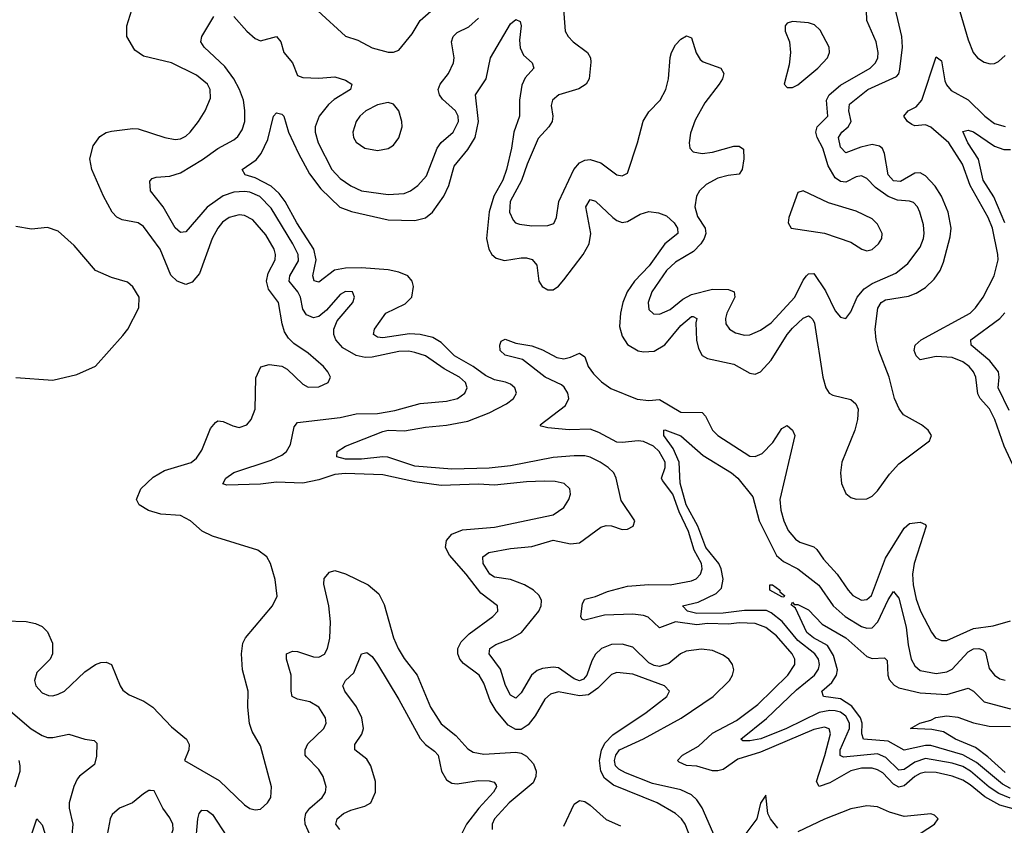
# Model space of a CAD drawing. Header units: inches. Extents: x 1843162 to 1959474, y 907081 to 1016326.
# Tile 662 of 684: x 1950765 to 1954466, y 992886 to 995913. Entities that reach past the tile are written whole.
import ezdxf

# ---------------------------------------------------------------- set-up
doc = ezdxf.new("R2010")
doc.units = ezdxf.units.IN
doc.header["$MEASUREMENT"] = 0
doc.layers.add('B9959', color=7, linetype='Continuous')

msp = doc.modelspace()

# ---------------------------------------------------------------- linework, layer by layer
at = {"layer": 'B9959', "color": 5}
for points, elevation in [([(1954264.3, 996064.3), (1954330, 995836.9), (1954349.6, 995790), (1954365.1, 995770), (1954390, 995752.5), (1954413.5, 995746.5), (1954430, 995748), (1954444.3, 995755.7), (1954470, 995778.6)], 520), ([(1953380, 992840), (1953330, 992951.3), (1953310, 992982.2), (1953290, 993000.9), (1953250, 993019.8), (1953143.6, 993043.6), (1953042.9, 993082.9), (1953017.4, 993097.4), (1953005, 993110), (1953001.2, 993130), (1953005.6, 993150), (1953020.4, 993170), (1953110, 993210.5), (1953251, 993289), (1953372.4, 993370), (1953433.7, 993430), (1953445.2, 993450), (1953449.9, 993470), (1953445.2, 993490), (1953430.7, 993510), (1953410, 993525.2), (1953370, 993542.2), (1953328.2, 993548.2), (1953270, 993540.1), (1953249.3, 993530.7), (1953205.7, 993494.3), (1953170, 993482.9), (1953150, 993486.2), (1953130, 993496.2), (1953070, 993554.9), (1953030, 993567.1), (1952990, 993565.7), (1952951.8, 993550), (1952930, 993528.5), (1952916, 993504), (1952897.6, 993450), (1952884.6, 993435.4), (1952870, 993429.3), (1952850, 993436.3), (1952790, 993477.2), (1952770, 993480.7), (1952730, 993475.3), (1952710, 993467), (1952689.3, 993450.7), (1952650, 993383.5), (1952630, 993363.1), (1952610, 993374.8), (1952591.4, 993411.4), (1952572.1, 993472.1), (1952529.9, 993530), (1952532.2, 993550), (1952554.6, 993565.4), (1952610, 993586.3), (1952650.9, 993610), (1952716.9, 993690), (1952725.4, 993710), (1952726.6, 993730), (1952717.3, 993750), (1952696.7, 993770), (1952663, 993790), (1952610, 993809), (1952550, 993818.7), (1952532.9, 993830), (1952507.8, 993870), (1952505.7, 993894.3), (1952529.1, 993910.9), (1952610, 993926.4), (1952690, 993933.9), (1952770, 993957.4), (1952836.2, 993943.8), (1952870, 993946.7), (1952950, 994006), (1952970, 994012.5), (1952990, 994011.6), (1953030, 993997.6), (1953050, 993998.3), (1953071.3, 994010), (1953076.9, 994030), (1953026.1, 994106.1), (1953007.5, 994190), (1952998, 994210), (1952977.6, 994230), (1952947, 994250), (1952910, 994268.7), (1952890, 994273.8), (1952850, 994274.6), (1952770, 994267.3), (1952610, 994236.2), (1952530, 994227.5), (1952390, 994224.3), (1952250, 994235.4), (1952148.7, 994268.7), (1952130, 994270.3), (1952050, 994261), (1951990, 994261.9), (1951956.8, 994270), (1951958.8, 994290), (1951989.7, 994310), (1952130, 994365.6), (1952150, 994370.1), (1952211.5, 994368.5), (1952290, 994382.2), (1952370, 994388.9), (1952450, 994404.4), (1952530, 994436.1), (1952595.4, 994470), (1952621.5, 994490), (1952632.5, 994510), (1952626.2, 994530), (1952610, 994543.1), (1952591.4, 994551.4), (1952550, 994559.8), (1952515.8, 994575.8), (1952470, 994609.9), (1952399.7, 994650), (1952350, 994699.9), (1952318.6, 994718.6), (1952270, 994729.4), (1952230, 994732.3), (1952130, 994717.7), (1952110, 994719.8), (1952095.3, 994730), (1952098.8, 994750), (1952142, 994810), (1952214.3, 994845.7), (1952239.2, 994870), (1952245.9, 994910), (1952240.1, 994930), (1952224.5, 994950), (1952190, 994964.3), (1952150, 994973.4), (1952050, 994980.9), (1951990, 994979.7), (1951947.9, 994972.1), (1951890, 994926), (1951872.1, 994932.1), (1951866.9, 994950), (1951879.5, 995010), (1951870.5, 995050), (1951806.3, 995150), (1951763.3, 995230), (1951740, 995260), (1951710, 995286.9), (1951650, 995319.1), (1951613, 995330), (1951601.3, 995350), (1951653.5, 995386.5), (1951673.2, 995410), (1951697.4, 995462.6), (1951719.7, 995550), (1951730, 995563.1), (1951750, 995558.3), (1951757.8, 995550), (1951776.2, 995490), (1951812.6, 995410), (1951854.2, 995334.2), (1951897.3, 995277.3), (1951968.2, 995208.2), (1952012.1, 995192.1), (1952150, 995160.6), (1952250, 995158.8), (1952290, 995168.6), (1952317.3, 995190), (1952359.2, 995250), (1952378, 995290), (1952398.1, 995361.9), (1952450, 995424.7), (1952477.8, 995470), (1952489.6, 995530), (1952479.1, 995630), (1952518, 995690), (1952534.8, 995770), (1952610, 995896.5), (1952630, 995913.4), (1952645.8, 995905.8), (1952650.2, 995890.2), (1952644.5, 995835.5), (1952646.9, 995806.9), (1952659.5, 995779.5), (1952692, 995750), (1952697.4, 995730), (1952665.6, 995694.4), (1952653.2, 995666.8), (1952643.7, 995610), (1952644.2, 995550), (1952622.6, 995490), (1952614, 995430), (1952595.1, 995350), (1952581.4, 995310), (1952547.5, 995250), (1952530, 995190.8), (1952519.7, 995090), (1952528.7, 995050), (1952540.4, 995030), (1952556.7, 995016.8), (1952588, 995008), (1952650, 995017.5), (1952670, 995018), (1952691.4, 995011.4), (1952708.8, 994990), (1952716.5, 994930), (1952729, 994910), (1952750, 994897.3), (1952770, 994897.8), (1952790, 994911.3), (1952810, 994935.9), (1952882.7, 995030), (1952905.5, 995070), (1952911.7, 995110), (1952893, 995210), (1952910, 995237.2), (1952930, 995230.9), (1952995.1, 995170), (1953010, 995158.4), (1953030, 995151.3), (1953050, 995154), (1953097.8, 995182.2), (1953130, 995191.7), (1953167, 995187), (1953196.2, 995176.2), (1953225.1, 995150), (1953237.3, 995130), (1953238.7, 995110), (1953189.6, 995070.4), (1953131.9, 994988.1), (1953076.7, 994930), (1953048.5, 994890), (1953032.5, 994850), (1953023.2, 994810), (1953020.4, 994760.4), (1953030, 994723.6), (1953050, 994692.3), (1953090, 994668.5), (1953110, 994664.8), (1953150, 994667.2), (1953190, 994691.1), (1953250, 994764.3), (1953290, 994797.2), (1953297.2, 994797.2), (1953310.1, 994790.1), (1953306.7, 994773.3), (1953308.9, 994708.9), (1953317.3, 994677.3), (1953331.1, 994651.1), (1953350, 994639.4), (1953450, 994618.3), (1953510, 994584.5), (1953530, 994580.7), (1953550, 994589.1), (1953590, 994633), (1953649.8, 994729.8), (1953670, 994754), (1953710, 994791.2), (1953730, 994799.8), (1953736.4, 994796.4), (1953746.9, 994786.9), (1953752.6, 994772.6), (1953784.7, 994570), (1953795.3, 994530), (1953808.5, 994510), (1953822.2, 994502.2), (1953890, 994485.5), (1953908.6, 994470), (1953917.5, 994450), (1953914.4, 994410), (1953903.9, 994370), (1953856.1, 994250), (1953850.2, 994210), (1953853.8, 994170), (1953870, 994132.2), (1953890, 994117.6), (1953910, 994111.3), (1953950, 994112.6), (1953970, 994122), (1953990, 994142.8), (1954034.7, 994205.3), (1954070, 994244.2), (1954185.1, 994330), (1954192.7, 994350), (1954180.7, 994370), (1954154.7, 994390), (1954087.9, 994427.9), (1954071.3, 994451.3), (1954053.7, 994490), (1954034, 994570), (1953995.2, 994670), (1953985, 994710), (1953980.5, 994750), (1953991.4, 994828.6), (1954003.8, 994850), (1954020.1, 994859.9), (1954106, 994874), (1954134.8, 994885.2), (1954170, 994906.8), (1954202.4, 994937.6), (1954224.7, 994970), (1954237.9, 995002.1), (1954262.6, 995097.4), (1954266.6, 995130), (1954255.3, 995190), (1954229.9, 995250), (1954207, 995287), (1954170, 995326.2), (1954150, 995336.9), (1954130, 995335.8), (1954075.5, 995304.5), (1954050, 995307.2), (1954030.2, 995330.2), (1954016.5, 995410), (1954008.5, 995428.5), (1953997.6, 995437.6), (1953970, 995443.9), (1953926.6, 995433.4), (1953870, 995412.2), (1953850, 995434), (1953843.3, 995470), (1953855.7, 995490), (1953878.9, 995510), (1953890.2, 995530), (1953881.6, 995570), (1953884.3, 995595.7), (1953953.5, 995650), (1954061, 995699), (1954070.2, 995709.8), (1954073.8, 995726.2), (1954083.4, 995810), (1954081.1, 995850), (1954045.3, 996005.3)], 520), ([(1951885.4, 995945.4), (1951990, 995850.4), (1952035.8, 995835.8), (1952090, 995807.2), (1952150, 995790.4), (1952170, 995790.4), (1952190, 995798), (1952240.6, 995859.4), (1952270.9, 995910), (1952390, 996014.4)], 560), ([(1952807.9, 995967.9), (1952816.2, 995870), (1952826.9, 995850), (1952845.3, 995830), (1952898.9, 995790), (1952910.3, 995770), (1952912.5, 995752.5), (1952905.9, 995690), (1952895, 995670), (1952866.6, 995653.4), (1952791.7, 995630), (1952768, 995610), (1952762.6, 995590), (1952768.8, 995550), (1952766.6, 995530), (1952754.3, 995510), (1952714.3, 995465.7), (1952672.8, 995370), (1952651.7, 995308.3), (1952609.1, 995230), (1952606, 995190), (1952619.8, 995159.8), (1952629.5, 995149.5), (1952644.2, 995144.2), (1952690, 995138.2), (1952750, 995139.1), (1952773.3, 995146.7), (1952783.1, 995170), (1952791.2, 995230), (1952848.2, 995350), (1952870, 995374.8), (1952890, 995385), (1952910, 995387.1), (1952950, 995374.8), (1953010, 995329.2), (1953030, 995326.4), (1953050, 995336), (1953088, 995450), (1953108.2, 995531.8), (1953130, 995565.9), (1953172.5, 995610), (1953194.1, 995650), (1953204.1, 995690), (1953209.9, 995770.1), (1953215.8, 995790), (1953230, 995817.7), (1953250, 995839.6), (1953271.5, 995851.5), (1953290, 995844.4), (1953308.3, 995788.3), (1953322.7, 995762.7), (1953333.8, 995753.8), (1953400.4, 995730), (1953411.6, 995710), (1953407.2, 995690), (1953395, 995670), (1953340.1, 995599.9), (1953304.6, 995535.4), (1953286.9, 995486.9), (1953281.7, 995450), (1953284.1, 995430), (1953296.6, 995416.6), (1953330.1, 995410.1), (1953370, 995415.6), (1953450, 995437.4), (1953470, 995437.7), (1953486.4, 995426.4), (1953486.7, 995390), (1953480.5, 995350), (1953470, 995332.3), (1953427.8, 995327.8), (1953390, 995317.4), (1953346.1, 995293.9), (1953321.1, 995270), (1953309.7, 995250), (1953302.7, 995210), (1953313.3, 995173.3), (1953341.8, 995130), (1953344.1, 995110), (1953338.5, 995090), (1953325.7, 995070), (1953297.9, 995042.1), (1953230, 995002.2), (1953196.8, 994970), (1953141.6, 994890), (1953127.1, 994850), (1953130, 994823.8), (1953147.4, 994807.4), (1953170, 994806.2), (1953210, 994823.9), (1953257.7, 994862.3), (1953290, 994880.5), (1953370, 994900.1), (1953430, 994899.1), (1953451, 994890), (1953453.3, 994870), (1953423.8, 994810), (1953418.3, 994790), (1953419.2, 994770), (1953432.9, 994750), (1953456.1, 994736.1), (1953490, 994727.3), (1953510, 994728.7), (1953550, 994746), (1953590, 994774.3), (1953679.1, 994870), (1953710, 994933.6), (1953722.9, 994950), (1953730, 994957.8), (1953750, 994959.7), (1953794.2, 994894.2), (1953830, 994818.3), (1953850, 994794.9), (1953870, 994790.4), (1953890, 994815.5), (1953913.4, 994870), (1953939.1, 994900.9), (1953970, 994921.8), (1954059, 994961), (1954103.4, 994996.6), (1954150, 995057.7), (1954162.2, 995090), (1954164.7, 995110), (1954162.3, 995142.3), (1954149.1, 995190), (1954139.8, 995210), (1954125.3, 995225.3), (1954110, 995231.5), (1954065, 995235), (1954030, 995248.3), (1953982.4, 995282.4), (1953950, 995316.2), (1953930, 995326.5), (1953910, 995322.3), (1953870, 995302.1), (1953850, 995304.2), (1953830, 995318.7), (1953803.7, 995363.7), (1953783.8, 995430), (1953762.4, 995470), (1953757.8, 995490), (1953763.2, 995510), (1953802.4, 995550), (1953798.5, 995610), (1953807.7, 995630), (1953850, 995666.9), (1953961.5, 995730), (1953982, 995750), (1953991.1, 995770), (1953992.2, 995790), (1953985, 995830), (1953949.8, 995910), (1953946.6, 995990)], 540), ([(1950710, 993654.3), (1950790, 993651.4), (1950824, 993644), (1950850, 993632.4), (1950870, 993613), (1950888.5, 993570), (1950888.2, 993530), (1950879.3, 993510), (1950830, 993459.5), (1950820.9, 993430), (1950826.3, 993410), (1950850, 993383.6), (1950873.7, 993373.7), (1950890, 993372.6), (1950910, 993378.6), (1950934, 993390), (1951010, 993462.3), (1951049.8, 993490.2), (1951070, 993497.7), (1951090, 993498.9), (1951110, 993490.4), (1951142.4, 993410), (1951153.4, 993393.4), (1951176.4, 993376.4), (1951232.1, 993352.1), (1951265.7, 993330), (1951335.5, 993255.5), (1951392.7, 993210), (1951402, 993190), (1951400.7, 993170), (1951384.7, 993130), (1951514.4, 993054.4), (1951610, 992962.6), (1951630, 992948.9), (1951650, 992943.7), (1951670, 992946.4), (1951697, 992970), (1951709.6, 992990.3), (1951711.1, 993030), (1951670, 993185.2), (1951639, 993239), (1951628.7, 993268.7), (1951622.7, 993330), (1951623.5, 993390), (1951603.1, 993470), (1951599.5, 993530), (1951604.5, 993570), (1951613.4, 993590), (1951715.6, 993710), (1951733.5, 993746.5), (1951726, 993810), (1951707.6, 993870), (1951694.5, 993894.5), (1951659.8, 993919.8), (1951490, 993972), (1951450.6, 993990.6), (1951407.8, 994030), (1951370, 994049.7), (1951295.3, 994055.3), (1951248.8, 994068.8), (1951214.5, 994090), (1951204.2, 994110), (1951221.1, 994150), (1951266.6, 994193.4), (1951310, 994218.8), (1951410, 994249.3), (1951430, 994265.2), (1951450, 994296), (1951482.7, 994377.3), (1951500.8, 994399.2), (1951510, 994405.3), (1951530, 994403.6), (1951566.3, 994386.3), (1951590, 994380.6), (1951619.1, 994390), (1951635.5, 994410), (1951649.7, 994450), (1951653, 994567), (1951672, 994608), (1951702.5, 994617.5), (1951750, 994611.5), (1951770, 994600.2), (1951830, 994543.6), (1951850, 994531.5), (1951890, 994532.9), (1951924.5, 994550), (1951933, 994570), (1951924, 994590), (1951907.1, 994610), (1951850, 994659.8), (1951795.6, 994695.6), (1951775.6, 994715.6), (1951760.4, 994740.3), (1951751.2, 994770), (1951738.1, 994850), (1951700.8, 994900.8), (1951692.4, 994930), (1951699.4, 994960.6), (1951725.8, 995010), (1951727, 995030), (1951721.5, 995050), (1951690, 995103.9), (1951641.1, 995161.1), (1951610, 995177.4), (1951590, 995179.3), (1951552, 995170), (1951527.9, 995152.1), (1951509.5, 995130), (1951488.9, 995090), (1951440.7, 994959.3), (1951412.9, 994927.1), (1951390, 994918.4), (1951356.8, 994930), (1951332.9, 994952.9), (1951293.4, 995050), (1951230, 995135.6), (1951210, 995149.9), (1951150, 995160.6), (1951130.4, 995170.4), (1951113.3, 995190), (1951079.8, 995250), (1951036.2, 995350), (1951029, 995390), (1951041.5, 995438.5), (1951066.2, 995473.8), (1951090, 995489.1), (1951110, 995494.4), (1951190, 995504.2), (1951210, 995502.2), (1951310.8, 995470), (1951350, 995462.9), (1951370, 995465.4), (1951390, 995475.3), (1951405.7, 995490), (1951437.4, 995530), (1951462.4, 995570), (1951482.2, 995617.8), (1951481.2, 995650), (1951470.7, 995670), (1951430, 995704.1), (1951335.6, 995750), (1951230, 995775.3), (1951198.1, 995798.1), (1951167.6, 995850), (1951167.6, 995890), (1951186.3, 995950)], 560), ([(1953295.9, 992815.9), (1953266.4, 992890), (1953252.6, 992910), (1953230, 992930.6), (1953161.7, 992970), (1952996.8, 993036.8), (1952963.4, 993063.4), (1952949.9, 993090), (1952944.4, 993130), (1952952.3, 993167.7), (1952965.1, 993194.9), (1952994.5, 993225.5), (1953119.8, 993310), (1953197.2, 993370), (1953207.8, 993390), (1953189.5, 993410), (1953070, 993454.1), (1953010, 993460.2), (1952990, 993452.7), (1952938.5, 993401.5), (1952903.3, 993376.7), (1952870, 993372.1), (1952790, 993387.7), (1952760.8, 993379.2), (1952739.7, 993360.3), (1952702.9, 993297.1), (1952676.5, 993263.5), (1952650, 993246), (1952630, 993245.9), (1952601.8, 993261.8), (1952556, 993316), (1952534.1, 993354.1), (1952510, 993419.7), (1952492.8, 993450), (1952433.9, 993493.9), (1952420.2, 993510), (1952411.8, 993530), (1952411.8, 993550), (1952424.7, 993575.3), (1952454.6, 993605.4), (1952544, 993670), (1952563, 993690), (1952561.6, 993710), (1952498.4, 993758.4), (1952444, 993830), (1952381, 993901), (1952365.6, 993930), (1952370, 993956.5), (1952390, 993979.6), (1952430, 993995.5), (1952550, 994005.9), (1952770, 994052.6), (1952810, 994080.3), (1952829.7, 994110), (1952835.8, 994130), (1952833, 994150), (1952812, 994170), (1952778.2, 994178.2), (1952738.5, 994178.5), (1952670, 994176.7), (1952550, 994164), (1952490, 994167.5), (1952350, 994163), (1952250, 994176.3), (1952130, 994202.9), (1951990, 994208.1), (1951950, 994203.6), (1951890, 994183.6), (1951830, 994171.2), (1951730, 994174.7), (1951670, 994167.8), (1951544, 994164), (1951528.7, 994168.7), (1951539.7, 994190), (1951570, 994211.1), (1951710, 994258), (1951750, 994276.5), (1951768.3, 994290), (1951783.3, 994316.7), (1951796.5, 994383.5), (1951810, 994399.6), (1951970, 994418.5), (1952030, 994432.1), (1952110, 994433.4), (1952175.4, 994444.6), (1952270, 994470.7), (1952370, 994478.9), (1952411, 994490), (1952438.2, 994510), (1952447.8, 994530), (1952440.3, 994550), (1952418, 994570), (1952361.3, 994601.3), (1952290, 994649.3), (1952250, 994662.9), (1952227.3, 994667.3), (1952190, 994666.2), (1952090, 994644.9), (1952063.7, 994643.7), (1952030, 994650.7), (1951979.6, 994679.6), (1951953.1, 994710), (1951946.1, 994730), (1951945.4, 994750), (1951958.5, 994781.5), (1952017.7, 994850), (1952024.2, 994870), (1952016, 994890), (1951990, 994891.9), (1951970, 994880.4), (1951918.8, 994821.2), (1951890, 994797.9), (1951870, 994793.2), (1951843.5, 994803.5), (1951830, 994825.1), (1951820.6, 994870), (1951811.1, 994890), (1951778.2, 994930), (1951780.1, 994950), (1951812.7, 995007.3), (1951812.1, 995030), (1951792.4, 995070), (1951710, 995204.7), (1951667.8, 995247.8), (1951630, 995264.6), (1951610, 995267.8), (1951570, 995265.3), (1951530, 995251.2), (1951470, 995208.3), (1951390, 995115.9), (1951370, 995113.5), (1951350, 995130.9), (1951305, 995210), (1951256.8, 995270), (1951254.1, 995305.9), (1951263.5, 995316.5), (1951278.4, 995321.6), (1951330, 995325), (1951370, 995336.8), (1951452.9, 995387.1), (1951510, 995428.9), (1951570, 995461.2), (1951585.6, 995474.4), (1951601.6, 995498.4), (1951610.9, 995530), (1951612, 995572), (1951606.9, 995610), (1951591.9, 995650), (1951570.7, 995690.7), (1951536.3, 995736.3), (1951458, 995810), (1951446.6, 995830), (1951449.6, 995850), (1951495.5, 995924.5)], 540), ([(1951570, 995924.7), (1951618.4, 995870), (1951650, 995841.5), (1951670, 995833.4), (1951730.1, 995850.1), (1951747.2, 995830), (1951758.4, 995790), (1951790, 995750.3), (1951810, 995702.8), (1951830, 995695.2), (1951890, 995692.8), (1951950, 995697.9), (1951990, 995685.6), (1952013.7, 995670), (1952008.5, 995650), (1951947.3, 995612.7), (1951926, 995594), (1951891.2, 995550), (1951875.8, 995510), (1951875.3, 995490), (1951887.2, 995450), (1951938.2, 995350), (1951970, 995315.7), (1952010, 995287.9), (1952050, 995270.1), (1952150, 995255.5), (1952210, 995259.5), (1952234.7, 995270), (1952261.8, 995290), (1952293.7, 995326.3), (1952334, 995430), (1952349.3, 995450.7), (1952395, 995490), (1952414.8, 995530), (1952413.6, 995550), (1952403.8, 995570), (1952354.5, 995614.5), (1952342.6, 995630), (1952338.1, 995650), (1952345.2, 995670), (1952377, 995710), (1952395.4, 995750), (1952398.7, 995770), (1952388.2, 995830), (1952394.4, 995850), (1952410, 995864.7), (1952453.8, 995886.2), (1952490, 995918.9)], 540), ([(1954530, 994172.8), (1954466.1, 994310), (1954430.6, 994410.6), (1954410.2, 994450.2), (1954375.4, 994490), (1954366.9, 994506.9), (1954359.7, 994570), (1954349.9, 994590), (1954333.8, 994610), (1954310, 994627.8), (1954270, 994643.9), (1954210, 994647.8), (1954150, 994635.2), (1954135.2, 994650), (1954128.1, 994670), (1954131.3, 994690), (1954154.2, 994710), (1954337.6, 994810), (1954357.9, 994830), (1954386.7, 994870), (1954428.4, 994950), (1954442.8, 995010), (1954442.6, 995030), (1954421.5, 995130), (1954405.9, 995170), (1954338.4, 995290), (1954308.9, 995370), (1954258.1, 995450), (1954190, 995508.6), (1954170, 995518.1), (1954130, 995514.1), (1954118.7, 995518.7), (1954102.5, 995530), (1954088.8, 995550), (1954105, 995570), (1954135.2, 995584.8), (1954156.5, 995610), (1954210, 995773.1), (1954230, 995758.4), (1954243.3, 995683.3), (1954248.5, 995668.5), (1954266.8, 995646.8), (1954330, 995611.3), (1954393.3, 995550), (1954430, 995522.4), (1954470, 995511.5)], 480), ([(1954468.5, 995150), (1954426.9, 995246.9), (1954386.6, 995310), (1954368.7, 995388.7), (1954328.9, 995450), (1954310, 995492.4), (1954330, 995497.1), (1954350, 995491.8), (1954430, 995437.2), (1954464.6, 995424.6), (1954490, 995425.4)], 460), ([(1950750, 994568), (1950890, 994558.8), (1950980.2, 994579.8), (1951050, 994611), (1951153.2, 994726.8), (1951171.6, 994750), (1951212.7, 994830), (1951214.5, 994870), (1951190, 994909.3), (1951170, 994927), (1951110, 994943.5), (1951049.8, 994969.8), (1950970, 995064.7), (1950910, 995118.4), (1950870, 995131.8), (1950810, 995125.6), (1950750, 995136)], 580), ([(1954484.8, 994444.8), (1954443.2, 994530), (1954447.1, 994570), (1954444.4, 994590), (1954411.5, 994631.5), (1954341.2, 994690), (1954341, 994710), (1954450, 994789.5), (1954468.1, 994811.9)], 460), ([(1954522.1, 992942.1), (1954450, 992962.3), (1954392.6, 992992.6), (1954338.1, 993038.1), (1954310, 993055.1), (1954270, 993071.2), (1954210, 993084.2), (1954170, 993085.3), (1954150, 993080.5), (1954130, 993069.6), (1954090, 993034.1), (1954070, 993029.4), (1954050, 993040.4), (1954010, 993082.6), (1953990, 993094.4), (1953970, 993100.1), (1953930, 993100.2), (1953890, 993091.3), (1953810, 993046.1), (1953770, 993031.6), (1953759.9, 993050), (1953792.2, 993147.8), (1953812.6, 993230), (1953808.2, 993248.2), (1953790, 993255.1), (1953750, 993246.3), (1953550, 993160.5), (1953465.2, 993134.8), (1953410, 993096.2), (1953390, 993090.7), (1953370, 993090.9), (1953310, 993108.8), (1953271.3, 993111.3), (1953243.8, 993123.8), (1953237.7, 993130), (1953257, 993150), (1953317, 993183), (1953370, 993232.2), (1953459.7, 993280.3), (1953539.6, 993340.4), (1953652.7, 993450), (1953678.5, 993490), (1953679, 993510), (1953669.5, 993530), (1953610, 993598.3), (1953570, 993629.5), (1953530, 993643.7), (1953470, 993646.6), (1953430, 993641.2), (1953350, 993643.7), (1953310, 993639.2), (1953230, 993650.6), (1953170, 993627.8), (1953127.7, 993667.7), (1953110, 993674.8), (1953070, 993679.7), (1952964, 993676), (1952890, 993656.8), (1952879.3, 993659.3), (1952874.4, 993670), (1952881, 993719), (1952890, 993736.2), (1952930, 993746.1), (1952975, 993765), (1953050, 993784), (1953130, 993790.9), (1953210, 993788.9), (1953290, 993804.3), (1953307.5, 993812.5), (1953324.7, 993830), (1953330.8, 993850), (1953328.5, 993870), (1953300, 993920), (1953279.8, 993990), (1953244, 994064), (1953220.1, 994130), (1953181.3, 994181.3), (1953178.3, 994190), (1953191.5, 994230), (1953191.1, 994250), (1953169.2, 994290), (1953147.3, 994310), (1953110, 994327.4), (1953090, 994330.6), (1953030, 994323.7), (1953010, 994326), (1952942.3, 994362.3), (1952910, 994373.7), (1952830, 994371.8), (1952750, 994378.7), (1952725.8, 994385.8), (1952721.7, 994390), (1952816.9, 994463.1), (1952828.9, 994490), (1952825.7, 994510), (1952812.4, 994532.4), (1952801.2, 994541.1), (1952740.5, 994570), (1952655.8, 994635.8), (1952590, 994652.8), (1952571.3, 994670), (1952569.7, 994690.3), (1952574.5, 994705.5), (1952590, 994712.4), (1952630, 994696.9), (1952690, 994687.3), (1952730, 994672.7), (1952784, 994644), (1952810, 994638.2), (1952835.7, 994644.3), (1952870, 994660.3), (1952890, 994645.5), (1952901.9, 994610), (1952921.8, 994581.8), (1952951.9, 994551.9), (1952987.3, 994527.3), (1953086.5, 994486.5), (1953130, 994482.2), (1953170, 994486.3), (1953250, 994438.2), (1953330, 994437.3), (1953342.6, 994422.6), (1953370, 994371), (1953390, 994350.7), (1953510, 994272.5), (1953530, 994271.1), (1953556.5, 994283.5), (1953595.9, 994324.1), (1953630, 994376.5), (1953650, 994387.9), (1953670.2, 994370), (1953678.3, 994350), (1953623, 994110), (1953626.6, 994070), (1953637.2, 994030), (1953653.9, 993993.9), (1953681.1, 993961.1), (1953698.3, 993950), (1953750, 993931.8), (1953762.1, 993922.1), (1953786.2, 993886.3), (1953838.3, 993830), (1953878.8, 993770), (1953897.5, 993750), (1953930, 993732.3), (1953950, 993734), (1953967.3, 993750), (1954019.9, 993890), (1954090, 994002.3), (1954110, 994019.8), (1954150, 994024.9), (1954170, 994016.4), (1954172.8, 994010), (1954127.4, 993870), (1954121, 993830), (1954123.9, 993790), (1954135.4, 993735.4), (1954150.8, 993690.8), (1954192.1, 993612.1), (1954208.2, 993590), (1954230, 993579.8), (1954250, 993580.1), (1954350, 993625), (1954424.3, 993635.7), (1954490, 993654.2)], 480), ([(1954487.9, 992987.9), (1954446.1, 993006.1), (1954409.6, 993029.6), (1954339.2, 993090), (1954310, 993106.4), (1954270, 993120.1), (1954170, 993136.8), (1954130, 993123.8), (1954090, 993095.9), (1954070, 993092.6), (1954021, 993141), (1953990, 993154.8), (1953861.7, 993141.7), (1953848.8, 993148.8), (1953849.2, 993170), (1953883.9, 993250), (1953884.4, 993270), (1953870, 993295.9), (1953850, 993310.7), (1953830, 993316.5), (1953810, 993317.4), (1953770, 993309.4), (1953647.3, 993250), (1953551.3, 993211.3), (1953510, 993202.9), (1953483.4, 993203.4), (1953476.3, 993210), (1953572.7, 993287.3), (1953684.6, 993395.4), (1953752.8, 993450), (1953767.4, 993472.6), (1953771.1, 993490), (1953767.5, 993510), (1953754.5, 993530), (1953690, 993580.1), (1953631.1, 993651.1), (1953590, 993684.6), (1953572.5, 993692.5), (1953490, 993692.8), (1953410, 993682.8), (1953310, 993681.2), (1953275, 993690), (1953256.2, 993710), (1953315.6, 993724.4), (1953383.3, 993756.7), (1953403.4, 993776.6), (1953409.1, 993810.9), (1953401.7, 993850), (1953392.6, 993870), (1953344.5, 993930), (1953314.5, 994010), (1953270, 994090), (1953248.3, 994171.7), (1953243.8, 994250), (1953221.1, 994301.1), (1953187, 994350), (1953186.3, 994370), (1953190, 994371.6), (1953250, 994349.4), (1953334.9, 994274.9), (1953440.2, 994210), (1953464.2, 994190), (1953520.4, 994120.4), (1953544.8, 994030), (1953610, 993899.4), (1953636.7, 993876.7), (1953690, 993849.6), (1953768.6, 993788.6), (1953822.6, 993710), (1953868.3, 993670), (1953930, 993632.6), (1953950, 993626.1), (1953970, 993628.5), (1953991.5, 993650), (1954030, 993732.9), (1954050, 993764.4), (1954070, 993739.6), (1954097.1, 993630), (1954104.6, 993564.6), (1954116.8, 993510), (1954130, 993484.7), (1954150, 993467.9), (1954210, 993456.6), (1954250, 993462.9), (1954270, 993473.1), (1954330, 993537.6), (1954350, 993548.4), (1954370, 993550.6), (1954385.8, 993545.7), (1954395.3, 993535.3), (1954410, 993474.9), (1954430, 993449.5), (1954450, 993436.8), (1954470, 993431.3)], 460), ([(1951883.1, 992790), (1951838.6, 992890), (1951836.6, 992910), (1951841.1, 992930), (1951855.4, 992950), (1951902, 992990), (1951914.4, 993010), (1951916.8, 993030), (1951906, 993070), (1951890, 993095.6), (1951843, 993143), (1951838.6, 993150), (1951838.4, 993170), (1951848.2, 993191.8), (1951908.5, 993250), (1951917.6, 993270), (1951915, 993290), (1951889.7, 993330), (1951856.3, 993350), (1951810, 993359.4), (1951789.9, 993369.9), (1951785.6, 993390), (1951786, 993450), (1951768, 993510), (1951768.4, 993530), (1951790, 993540.2), (1951810, 993538.7), (1951870, 993518.4), (1951890, 993518.2), (1951910.4, 993529.6), (1951922.3, 993550), (1951931, 993589), (1951933, 993650), (1951926.8, 993710), (1951908.4, 993791.6), (1951910, 993813), (1951930, 993837.4), (1951950, 993843.1), (1951990, 993831.3), (1952074.9, 993790), (1952115.7, 993755.7), (1952135.8, 993715.8), (1952170.9, 993590), (1952187.2, 993550), (1952210, 993512.8), (1952259.6, 993450), (1952309.4, 993330), (1952350, 993266.7), (1952404, 993224), (1952450, 993173.8), (1952470, 993161.3), (1952510, 993153.6), (1952630, 993160.7), (1952650, 993156.6), (1952670, 993145.6), (1952696.9, 993116.9), (1952706.9, 993090), (1952705.9, 993070), (1952694.7, 993045.3), (1952605, 992970), (1952549.5, 992910), (1952541.6, 992890), (1952541.1, 992870)], 540), ([(1954490, 993023.8), (1954460, 993040), (1954361.8, 993121.8), (1954310, 993150.6), (1954190, 993185.5), (1954170, 993185.6), (1954090, 993168.7), (1954030, 993202.7), (1953937.6, 993210), (1953930.3, 993230), (1953932.3, 993270), (1953925.9, 993290), (1953893.6, 993333.6), (1953850, 993360.9), (1953786.6, 993370), (1953780.2, 993390), (1953817.4, 993422.6), (1953836.1, 993450), (1953838.7, 993470), (1953824.6, 993524.6), (1953801.5, 993561.5), (1953749.4, 993590), (1953724.4, 993610), (1953681.7, 993701.7), (1953665.6, 993714.4), (1953670, 993724.7), (1953675.9, 993715.9), (1953690, 993715.8), (1953730, 993695.9), (1953782.2, 993642.2), (1953871.2, 993590), (1953950, 993520.6), (1953970, 993512.6), (1954015.8, 993515.7), (1954025.8, 993505.8), (1954027.9, 993450), (1954034, 993434), (1954052.9, 993412.9), (1954070, 993402.8), (1954150, 993383.5), (1954250, 993377.7), (1954330, 993401.7), (1954350, 993390.2), (1954390.4, 993350.4), (1954490, 993323.8)], 440), ([(1951969.1, 992870), (1951954.1, 992890), (1951959.1, 992910), (1951982, 992930), (1952010, 992943.3), (1952062.6, 992957.4), (1952084.5, 992970), (1952102.1, 993010), (1952103, 993050), (1952085.2, 993110), (1952070, 993134.8), (1952024.7, 993170), (1952025.3, 993190), (1952051.4, 993228.6), (1952057.1, 993250), (1952050.9, 993290), (1952030.6, 993330.6), (1951987.6, 993390), (1951980.3, 993410), (1951989.7, 993430), (1952021.1, 993458.9), (1952050, 993530.4), (1952070, 993534.9), (1952090, 993520.3), (1952110, 993491.4), (1952190, 993358.8), (1952270, 993212.3), (1952290, 993189), (1952324.6, 993164.6), (1952337.8, 993150), (1952350.1, 993090), (1952370, 993057.4), (1952390, 993044.1), (1952410, 993041.3), (1952490, 993054.3), (1952530, 993053.2), (1952548.7, 993048.7), (1952556.3, 993036.3), (1952557.7, 993030), (1952546, 993010), (1952491.3, 992950), (1952444.8, 992890), (1952414.9, 992830)], 520), ([(1950730, 993314.3), (1950808.7, 993248.7), (1950850, 993223.5), (1950870, 993216.3), (1950890, 993215.5), (1950950, 993228.1), (1951010, 993210.2), (1951044.8, 993204.8), (1951054.6, 993194.6), (1951054.3, 993145.7), (1951046.1, 993113.9), (1950990, 993070.6), (1950981.2, 993058.8), (1950968.1, 993031.9), (1950951, 992970), (1950950.6, 992950), (1950964.6, 992890), (1950957.7, 992810)], 540), ([(1954470, 993083.9), (1954403.8, 993143.8), (1954358, 993178), (1954282.9, 993210), (1954237.4, 993237.4), (1954194, 993246), (1954114, 993250), (1954149, 993270), (1954190, 993281.2), (1954208.9, 993291.1), (1954250, 993297.6), (1954291.9, 993291.9), (1954350.6, 993270.6), (1954410, 993258), (1954490, 993256.8)], 420), ([(1950748.6, 993030), (1950766.3, 993090), (1950767.1, 993110), (1950763, 993130)], 540), ([(1953615.6, 992875.6), (1953587, 992910), (1953576.8, 992930), (1953570, 992999), (1953550, 992969), (1953536.3, 992910), (1953491, 992850)], 520), ([(1952810, 992882.2), (1952850, 992965.2), (1952870, 992978.9), (1952890, 992975), (1952910, 992961.6), (1952970, 992907.4), (1953023.9, 992883.9)], 540), ([(1954050, 992789.5), (1954203.6, 992890), (1954217.6, 992910), (1954204, 992924), (1954190, 992929.7), (1954090, 992919.2), (1954035.3, 992935.3), (1953990, 992955.7), (1953950, 992959.7), (1953890, 992948.3), (1953790, 992909.5), (1953690, 992861.5)], 520), ([(1951425.4, 992810), (1951435, 992910), (1951440.2, 992930), (1951450, 992943.2), (1951470, 992941.7), (1951490, 992926.6), (1951544, 992844)], 540), ([(1950782.8, 992770), (1950830, 992910.6), (1950850, 992887.3), (1950870, 992824.9)], 520)]:
    msp.add_lwpolyline(points, dxfattribs=dict(at, elevation=elevation))
for points, elevation in [([(1953670, 995905.6), (1953650, 995899.3), (1953643, 995890), (1953642.4, 995870), (1953658.7, 995830), (1953662.4, 995790), (1953657.4, 995742.6), (1953639.1, 995670), (1953650, 995657.3), (1953670, 995658), (1953690, 995668.4), (1953765.1, 995730), (1953802, 995770), (1953809.7, 995790), (1953808.3, 995810), (1953773.6, 995873.6), (1953752.9, 995892.9), (1953730, 995900.4)], 560), ([(1952150, 995601.6), (1952110, 995592.4), (1952066.3, 995570), (1952044, 995550), (1952030.3, 995530), (1952017.4, 995490), (1952019.6, 995470), (1952030, 995452.7), (1952062, 995430), (1952110, 995420.8), (1952150, 995429), (1952170, 995441.3), (1952190, 995468.2), (1952202.6, 995510), (1952202, 995530), (1952189.7, 995569.7), (1952170, 995595.1)], 560), ([(1953710.7, 995269.3), (1953690, 995264), (1953656.3, 995170), (1953654, 995150), (1953664.7, 995130), (1953790, 995111), (1953890, 995077.4), (1953931, 995050), (1953950, 995044.2), (1953970, 995048.9), (1953993.7, 995070), (1954005.4, 995090), (1954006.9, 995110), (1953990, 995145.1), (1953970, 995164.4), (1953910, 995193.7), (1953805.2, 995225.2)], 560), ([(1953637, 993743), (1953630, 993744), (1953584.4, 993770), (1953585.1, 993790), (1953595.5, 993790), (1953623.1, 993770), (1953622.8, 993762.8), (1953640.5, 993750)], 440), ([(1951250, 993017.2), (1951230, 993003.7), (1951189.1, 992970.9), (1951140.7, 992950), (1951112.9, 992927.1), (1951104.9, 992910), (1951086, 992810), (1951086.7, 992790), (1951094, 992770), (1951110, 992752.4), (1951130, 992739.5), (1951190, 992718), (1951210, 992717.4), (1951230, 992724.6), (1951250, 992739.5), (1951328.5, 992830), (1951342.5, 992870), (1951340.3, 992890), (1951330, 992914.7), (1951303.5, 992950), (1951270, 993015.3), (1951257.2, 993017.2)], 560)]:
    msp.add_lwpolyline(points, close=True, dxfattribs=dict(at, elevation=elevation))

doc.saveas('drawing.dxf')
